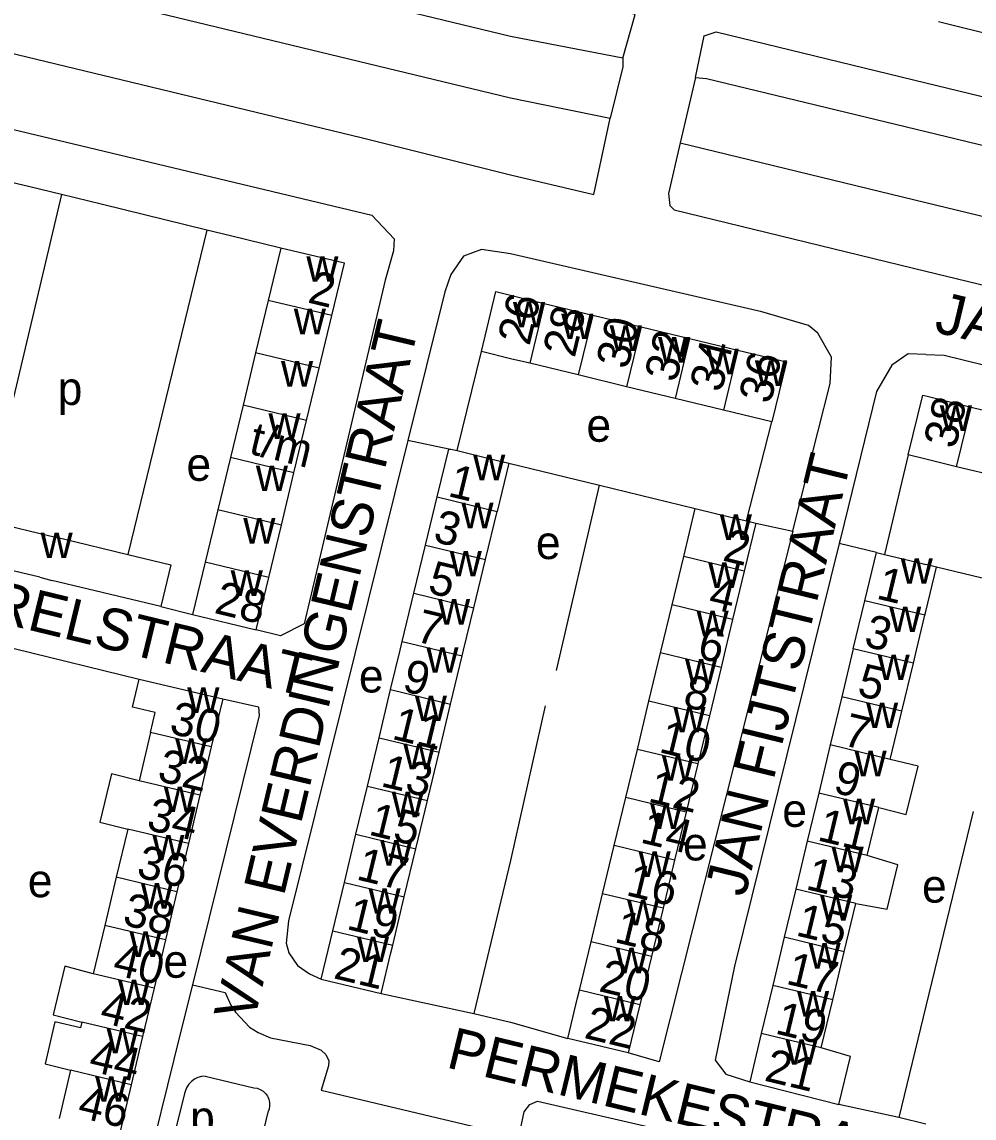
# Model space of a CAD drawing. Extents: x 162804 to 165059, y 381530 to 382901.
# Drawn here: x 163241.1 to 163355.8, y 382193.6 to 382325.7 of the extents above; entities that cross this region are included whole.
import ezdxf

# ---------------------------------------------------------------- set-up
doc = ezdxf.new("R2010")
doc.units = 0
for name, color, linetype in [('BLT_Basislijn', 7, 'Continuous'), ('BLT_Bebouwing', 7, 'Continuous'), ('BLT_Centroide', 7, 'Continuous'), ('BLT_Huisnummer', 7, 'Continuous'), ('BLT_Huisnummer_ tussenligend', 7, 'Continuous'), ('BLT_Huisnummer_reeks', 7, 'Continuous'), ('BLT_Onderverdeling_panden', 7, 'Continuous'), ('BLT_Straatnaam', 7, 'Continuous')]:
    doc.layers.add(name, color=color, linetype=linetype)

msp = doc.modelspace()

# ---------------------------------------------------------------- linework, layer by layer
at = {"layer": 'BLT_Basislijn'}
for p, q in [((163351.53, 382325.73), (163394.45, 382315.05)), ((163322.28, 382318.97), (163320.4, 382311.12)), ((163350, 382312.48), (163517.49, 382271.99)), ((163320.4, 382311.12), (163350, 382303.93)), ((163242.09, 382305.8), (163236.83, 382307.08)), ((163245.89, 382304.87), (163242.09, 382305.8)), ((163245.89, 382304.87), (163236.6, 382265.67)), ((163250.83, 382303.67), (163245.89, 382304.87)), ((163263.4, 382300.61), (163250.83, 382303.67)), ((163350, 382303.93), (163515.45, 382263.75)), ((163263.4, 382300.61), (163253.87, 382261.54)), ((163266.25, 382299.92), (163263.4, 382300.61)), ((163272.32, 382298.44), (163266.25, 382299.92)), ((163350, 382295.66), (163513.63, 382255.75)), ((163293.57, 382274.04), (163296.49, 382285.96)), ((163328.39, 382265.58), (163331.46, 382277.5)), ((163292.55, 382274.2), (163287.6, 382275.24)), ((163299.8, 382272.53), (163310.7, 382269.87)), ((163347.89, 382273.52), (163345.02, 382261.52)), ((163305.54, 382247.56), (163310.7, 382269.87)), ((163310.7, 382269.87), (163322.23, 382267.06)), ((163329.53, 382265.3), (163333.97, 382264.33)), ((163344.05, 382261.75), (163339.56, 382262.84)), ((163362.22, 382257.35), (163351.28, 382260.02)), ((163257.86, 382255.26), (163261.69, 382254.3)), ((163240.19, 382250.2), (163255.26, 382246.53)), ((163355.7, 382230.58), (163350, 382207.13)), ((163284.39, 382208.66), (163295.57, 382206.26)), ((163350, 382207.13), (163346.74, 382193.7)), ((163263.2, 382198.7), (163269.05, 382197.29)), ((163346.74, 382193.7), (163339.54, 382195.27)), ((163350, 382192.91), (163346.74, 382193.7))]:
    msp.add_line(p, q, dxfattribs=at)
for points in [[(163313.51, 382321.3), (163314.98, 382326.59), (163300, 382330.17), (163123.41, 382372.99), (163123.34, 382373.15), (163120.22, 382373.91), (163118.4, 382374.15), (163116.33, 382373.74), (163114.96, 382372.71), (163113.68, 382370.74), (163112.57, 382360.38), (163112.65, 382358.42), (163113.62, 382355.6), (163114.91, 382353.78), (163115.82, 382352.79), (163118.69, 382351.2), (163281.99, 382311.74), (163300, 382307.25), (163310, 382304.87), (163311.97, 382314.09)], [(163313.51, 382321.3), (163300, 382323.93), (163186.3, 382351.37), (163133.29, 382364.35), (163130.32, 382364.99), (163126.98, 382365.03), (163125.48, 382364.04), (163124.84, 382362.12), (163124.85, 382361.14), (163125.1, 382360.38), (163126.28, 382359.01), (163132.17, 382357.18), (163139.65, 382355.24), (163300, 382316.55), (163311.97, 382314.09)], [(163322.28, 382318.97), (163323.32, 382324.02), (163324.74, 382324.48), (163350, 382318.35)], [(163313.51, 382321.3), (163313.51, 382320.27), (163311.97, 382314.09)], [(163322.28, 382318.97), (163323.58, 382318.86), (163350, 382312.48)], [(163350, 382318.35), (163507.22, 382280.24), (163518.74, 382277.25)], [(163218.46, 382264.71), (163210.14, 382266.91), (163217.44, 382298.94), (163218.87, 382304.4), (163219.31, 382306.93), (163220.7, 382311.29), (163221.37, 382312.45), (163222.77, 382313.87), (163224.52, 382314.82), (163225.87, 382315.14), (163229.82, 382315.17), (163283.27, 382302.42), (163285.98, 382299.55), (163285.9, 382298.09), (163284.9, 382294.58), (163275.14, 382253.17), (163272.27, 382251.74), (163269.34, 382252.46)], [(163320.4, 382311.12), (163319.02, 382305.01), (163319.17, 382303.55), (163319.71, 382303.04), (163350, 382295.66)], [(163333.97, 382264.33), (163334.02, 382264.55), (163338.5, 382282.11), (163338.66, 382285.3), (163337.01, 382288.18), (163335.89, 382289.12), (163330.25, 382290.77), (163300, 382297.73), (163296.5, 382298.28), (163294.33, 382297.45), (163292.78, 382295.27), (163292.09, 382293.15), (163287.6, 382275.24)], [(163350, 382285.63), (163347.9, 382285.71), (163345.92, 382284.34), (163344.08, 382281.16), (163339.68, 382263.31), (163339.56, 382262.84)], [(163350, 382285.63), (163352.2, 382285.54), (163386.99, 382276.97), (163389.46, 382274.47), (163389.65, 382273.71), (163389.62, 382271.03), (163385.08, 382252.32), (163384.95, 382251.79)], [(163287.6, 382275.24), (163273.23, 382217.41), (163272.96, 382214.73), (163273.28, 382213.54), (163274.32, 382212.01), (163275.77, 382211.01), (163277.19, 382210.39)], [(163333.97, 382264.33), (163317.9, 382200.43), (163314.16, 382201.5)], [(163339.56, 382262.84), (163326.96, 382211.96), (163324.62, 382200.61), (163325.92, 382198.92), (163328.79, 382198.03)], [(163265.32, 382244.15), (163269.63, 382243.2), (163269.69, 382242.14), (163261.67, 382209.71)], [(163304.17, 382243.32), (163300, 382224.68), (163295.57, 382206.26)], [(163261.67, 382209.71), (163260.2, 382203.78), (163255.59, 382185.1)], [(163261.67, 382209.71), (163265.61, 382208.78), (163266.28, 382207.25), (163266.85, 382206.42), (163268.55, 382204.6), (163269.58, 382203.94), (163271.08, 382203.3), (163275.86, 382202.37), (163277.16, 382201.84), (163277.74, 382201.31), (163278.09, 382200.55), (163278.05, 382199.93), (163277.17, 382196.99), (163301, 382191.35), (163301.64, 382194.39), (163302.29, 382195.27), (163303.24, 382195.67), (163327.96, 382190), (163329.15, 382189.3), (163329.43, 382188.52), (163329.51, 382187.93), (163328.68, 382185.09), (163350, 382180.01)], [(163295.57, 382206.26), (163300, 382205.2), (163306.89, 382203.25)], [(163263.2, 382198.7), (163262.75, 382198.66), (163262.32, 382198.54), (163261.92, 382198.34), (163261.56, 382198.07), (163261.25, 382197.75), (163261, 382197.37), (163260.82, 382196.96), (163260.73, 382196.61)], [(163269.05, 382197.29), (163269.45, 382197.23), (163269.82, 382197.09), (163270.17, 382196.88), (163270.46, 382196.6), (163270.7, 382196.28), (163270.87, 382195.91), (163270.96, 382195.52), (163270.97, 382195.11), (163270.91, 382194.72), (163270.84, 382194.52)], [(163260.73, 382196.61), (163257.55, 382183.86), (163267.65, 382181.38), (163270.84, 382194.52)]]:
    msp.add_lwpolyline(points, dxfattribs=at)
at = {"layer": 'BLT_Bebouwing'}
for p, q in [((163272.32, 382298.44), (163270.8, 382292.14)), ((163270.8, 382292.14), (163269.28, 382285.83)), ((163304.05, 382291.78), (163309.88, 382290.37)), ((163276.93, 382283.99), (163278.45, 382290.3)), ((163309.88, 382290.37), (163315.71, 382288.96)), ((163315.71, 382288.96), (163321.55, 382287.55)), ((163321.55, 382287.55), (163327.38, 382286.14)), ((163269.28, 382285.83), (163267.77, 382279.53)), ((163308.13, 382283.15), (163302.3, 382284.56)), ((163275.42, 382277.68), (163276.93, 382283.99)), ((163313.97, 382281.74), (163308.13, 382283.15)), ((163319.8, 382280.33), (163313.97, 382281.74)), ((163325.63, 382278.91), (163319.8, 382280.33)), ((163350, 382280.62), (163355.47, 382279.29)), ((163267.77, 382279.53), (163266.25, 382273.22)), ((163331.46, 382277.5), (163325.63, 382278.91)), ((163355.47, 382279.29), (163361.3, 382277.87)), ((163273.9, 382271.38), (163275.42, 382277.68)), ((163291.16, 382268.47), (163292.55, 382274.2)), ((163266.25, 382273.22), (163264.73, 382266.91)), ((163299.8, 382272.53), (163298.39, 382266.72)), ((163350, 382273.01), (163347.89, 382273.52)), ((163353.72, 382272.1), (163350, 382273.01)), ((163272.38, 382265.07), (163273.9, 382271.38)), ((163359.55, 382270.68), (163353.72, 382272.1)), ((163289.75, 382262.66), (163291.16, 382268.47)), ((163320.84, 382261.27), (163322.23, 382267.06)), ((163236.6, 382265.67), (163244.48, 382263.77)), ((163264.73, 382266.91), (163263.21, 382260.61)), ((163296.98, 382260.92), (163298.39, 382266.72)), ((163270.86, 382258.76), (163272.38, 382265.07)), ((163329.53, 382265.3), (163328.14, 382259.51)), ((163328.39, 382265.58), (163329.53, 382265.3)), ((163244.48, 382263.77), (163245.96, 382263.44)), ((163245.96, 382263.44), (163253.87, 382261.54)), ((163243.28, 382258.79), (163230.14, 382261.95)), ((163288.35, 382256.86), (163289.75, 382262.66)), ((163342.66, 382255.96), (163344.05, 382261.75)), ((163344.05, 382261.75), (163345.02, 382261.52)), ((163263.21, 382260.61), (163261.69, 382254.3)), ((163295.57, 382255.12), (163296.98, 382260.92)), ((163319.45, 382255.47), (163320.84, 382261.27)), ((163328.14, 382259.51), (163326.74, 382253.71)), ((163351.28, 382260.02), (163350, 382260.33)), ((163350, 382254.67), (163351.28, 382260.02)), ((163243.28, 382258.79), (163244.75, 382258.41)), ((163257.86, 382255.26), (163244.75, 382258.41)), ((163269.34, 382252.46), (163270.86, 382258.76)), ((163286.94, 382251.06), (163288.35, 382256.86)), ((163341.27, 382250.17), (163342.66, 382255.96)), ((163261.69, 382254.3), (163269.34, 382252.46)), ((163349.89, 382254.23), (163350, 382254.67)), ((163292.77, 382243.51), (163294.17, 382249.31)), ((163316.66, 382243.86), (163318.05, 382249.67)), ((163325.35, 382247.91), (163323.95, 382242.11)), ((163347.12, 382242.65), (163348.51, 382248.44)), ((163255.26, 382246.53), (163265.32, 382244.15)), ((163284.15, 382239.44), (163285.54, 382245.25)), ((163265.32, 382244.15), (163263.94, 382238.35)), ((163291.37, 382237.7), (163292.77, 382243.51)), ((163315.26, 382238.06), (163316.66, 382243.86)), ((163339.89, 382244.38), (163338.5, 382238.59)), ((163323.95, 382242.11), (163322.55, 382236.31)), ((163345.73, 382236.85), (163347.12, 382242.65)), ((163256.63, 382240.08), (163255.25, 382234.27)), ((163282.76, 382233.64), (163284.15, 382239.44)), ((163263.94, 382238.35), (163262.57, 382232.53)), ((163313.87, 382232.26), (163315.26, 382238.06)), ((163338.5, 382238.59), (163337.11, 382232.79)), ((163289.98, 382231.9), (163291.37, 382237.7)), ((163322.55, 382236.31), (163321.15, 382230.51)), ((163281.37, 382227.83), (163282.76, 382233.64)), ((163337.11, 382232.79), (163335.73, 382227)), ((163262.57, 382232.53), (163261.19, 382226.72)), ((163288.58, 382226.09), (163289.98, 382231.9)), ((163312.47, 382226.46), (163313.87, 382232.26)), ((163321.15, 382230.51), (163319.75, 382224.71)), ((163342.96, 382225.27), (163344.35, 382231.06)), ((163253.87, 382228.46), (163252.49, 382222.65)), ((163279.98, 382222.02), (163281.37, 382227.83)), ((163261.19, 382226.72), (163259.81, 382220.91)), ((163287.18, 382220.28), (163288.58, 382226.09)), ((163311.08, 382220.66), (163312.47, 382226.46)), ((163335.73, 382227), (163334.34, 382221.21)), ((163319.75, 382224.71), (163318.35, 382218.91)), ((163252.49, 382222.65), (163251.11, 382216.84)), ((163259.81, 382220.91), (163258.43, 382215.1)), ((163278.59, 382216.21), (163279.98, 382222.02)), ((163334.34, 382221.21), (163332.95, 382215.42)), ((163285.79, 382214.48), (163287.18, 382220.28)), ((163309.68, 382214.86), (163311.08, 382220.66)), ((163340.19, 382213.68), (163341.58, 382219.48)), ((163318.35, 382218.91), (163316.96, 382213.1)), ((163251.11, 382216.84), (163249.73, 382211.03)), ((163277.19, 382210.39), (163278.59, 382216.21)), ((163258.43, 382215.1), (163257.05, 382209.29)), ((163308.29, 382209.05), (163309.68, 382214.86)), ((163332.95, 382215.42), (163331.57, 382209.62)), ((163316.96, 382213.1), (163315.56, 382207.3)), ((163338.81, 382207.89), (163340.19, 382213.68)), ((163277.19, 382210.39), (163284.39, 382208.66)), ((163257.05, 382209.29), (163255.67, 382203.48)), ((163331.57, 382209.62), (163330.18, 382203.83)), ((163337.42, 382202.1), (163338.81, 382207.89)), ((163315.56, 382207.3), (163314.16, 382201.5)), ((163330.18, 382203.83), (163328.79, 382198.03)), ((163255.67, 382203.48), (163254.29, 382197.67)), ((163314.16, 382201.5), (163306.89, 382203.25)), ((163246.98, 382199.4), (163245.6, 382193.59)), ((163254.29, 382197.67), (163252.91, 382191.86)), ((163328.79, 382198.03), (163339.54, 382195.27))]:
    msp.add_line(p, q, dxfattribs=at)
for points in [[(163278.45, 382290.3), (163279.97, 382296.6), (163272.32, 382298.44)], [(163296.49, 382285.96), (163298.23, 382293.19), (163300, 382292.76), (163304.05, 382291.78)], [(163302.3, 382284.56), (163300, 382285.11), (163296.49, 382285.96)], [(163327.38, 382286.14), (163333.21, 382284.73), (163331.46, 382277.5)], [(163347.89, 382273.52), (163349.64, 382280.71), (163350, 382280.62)], [(163292.55, 382274.2), (163292.78, 382274.23), (163293.57, 382274.04)], [(163293.57, 382274.04), (163297.43, 382273.1), (163299.8, 382272.53)], [(163322.23, 382267.06), (163324.67, 382266.47), (163328.39, 382265.58)], [(163253.87, 382261.54), (163259.07, 382260.28), (163257.86, 382255.26)], [(163345.02, 382261.52), (163348.92, 382260.59), (163350, 382260.33)], [(163294.17, 382249.31), (163294.33, 382250.01), (163295.57, 382255.12)], [(163318.05, 382249.67), (163318.13, 382250), (163319.45, 382255.47)], [(163348.51, 382248.44), (163348.88, 382250), (163349.89, 382254.23)], [(163326.74, 382253.71), (163325.85, 382249.99), (163325.35, 382247.91)], [(163285.54, 382245.25), (163286.68, 382250.01), (163286.94, 382251.06)], [(163341.27, 382250.17), (163341.23, 382250), (163339.89, 382244.38)], [(163256.63, 382240.08), (163257.2, 382242.49), (163254.46, 382243.14), (163255.26, 382246.53)], [(163344.35, 382231.06), (163347.64, 382230.2), (163349.09, 382236.02), (163345.73, 382236.85)], [(163255.25, 382234.27), (163251.91, 382235.1), (163250.53, 382229.3), (163253.87, 382228.46)], [(163341.58, 382219.48), (163345.34, 382218.82), (163346.62, 382224.15), (163342.96, 382225.27)], [(163284.39, 382208.66), (163285.56, 382213.53), (163285.79, 382214.48)], [(163249.73, 382211.03), (163246.28, 382211.95), (163244.89, 382206.1), (163248.35, 382205.21)], [(163306.89, 382203.25), (163308.06, 382208.11), (163308.29, 382209.05)], [(163248.35, 382205.21), (163248.18, 382204.5), (163245.11, 382205.23), (163243.92, 382200.2), (163246.98, 382199.4)], [(163339.54, 382195.27), (163340.93, 382201.05), (163337.42, 382202.1)]]:
    msp.add_lwpolyline(points, dxfattribs=at)
at = {"layer": 'BLT_Onderverdeling_panden'}
for p, q in [((163278.45, 382290.3), (163270.8, 382292.14)), ((163304.05, 382291.78), (163302.3, 382284.56)), ((163309.88, 382290.37), (163308.13, 382283.15)), ((163315.71, 382288.96), (163313.97, 382281.74)), ((163321.55, 382287.55), (163319.8, 382280.33)), ((163276.93, 382283.99), (163269.28, 382285.83)), ((163327.38, 382286.14), (163325.63, 382278.91)), ((163275.42, 382277.68), (163267.77, 382279.53)), ((163353.72, 382272.1), (163355.47, 382279.29)), ((163273.9, 382271.38), (163266.25, 382273.22)), ((163291.16, 382268.47), (163298.39, 382266.72)), ((163272.38, 382265.07), (163264.73, 382266.91)), ((163289.75, 382262.66), (163296.98, 382260.92)), ((163270.86, 382258.76), (163263.21, 382260.61)), ((163328.14, 382259.51), (163320.84, 382261.27)), ((163288.35, 382256.86), (163295.57, 382255.12)), ((163326.74, 382253.71), (163319.45, 382255.47)), ((163349.89, 382254.23), (163342.66, 382255.96)), ((163286.94, 382251.06), (163294.17, 382249.31)), ((163348.51, 382248.44), (163341.27, 382250.17)), ((163325.35, 382247.91), (163318.05, 382249.67)), ((163285.54, 382245.25), (163292.77, 382243.51)), ((163323.95, 382242.11), (163316.66, 382243.86)), ((163347.12, 382242.65), (163339.89, 382244.38)), ((163263.94, 382238.35), (163256.63, 382240.08)), ((163284.15, 382239.44), (163291.37, 382237.7)), ((163322.55, 382236.31), (163315.26, 382238.06)), ((163345.73, 382236.85), (163338.5, 382238.59)), ((163262.57, 382232.53), (163255.25, 382234.27)), ((163282.76, 382233.64), (163289.98, 382231.9)), ((163344.35, 382231.06), (163337.11, 382232.79)), ((163321.15, 382230.51), (163313.87, 382232.26)), ((163261.19, 382226.72), (163253.87, 382228.46)), ((163281.37, 382227.83), (163288.58, 382226.09)), ((163319.75, 382224.71), (163312.47, 382226.46)), ((163342.96, 382225.27), (163335.73, 382227)), ((163259.81, 382220.91), (163252.49, 382222.65)), ((163279.98, 382222.02), (163287.18, 382220.28)), ((163341.58, 382219.48), (163334.34, 382221.21)), ((163318.35, 382218.91), (163311.08, 382220.66)), ((163258.43, 382215.1), (163251.11, 382216.84)), ((163278.59, 382216.21), (163285.79, 382214.48)), ((163316.96, 382213.1), (163309.68, 382214.86)), ((163340.19, 382213.68), (163332.95, 382215.42)), ((163257.05, 382209.29), (163249.73, 382211.03)), ((163315.56, 382207.3), (163308.29, 382209.05)), ((163338.81, 382207.89), (163331.57, 382209.62)), ((163255.67, 382203.48), (163248.35, 382205.21)), ((163337.42, 382202.1), (163330.18, 382203.83)), ((163254.29, 382197.67), (163246.98, 382199.4))]:
    msp.add_line(p, q, dxfattribs=at)

# ---------------------------------------------------------------- texts
at = {"layer": 'BLT_Centroide'}
for s, p in [('w', (163275.39, 382294.38)), ('w', (163273.88, 382288.06)), ('w', (163300.27, 382288.88)), ('w', (163306.09, 382287.47)), ('w', (163311.92, 382286.05)), ('w', (163317.75, 382284.64)), ('w', (163323.59, 382283.23)), ('w', (163272.34, 382281.75)), ('w', (163329.42, 382281.83)), ('p', (163245.44, 382279.54)), ('w', (163351.69, 382276.41)), ('w', (163270.83, 382275.44)), ('e', (163309.13, 382275.11)), ('e', (163260.95, 382270.4)), ('w', (163295.48, 382270.47)), ('w', (163269.31, 382269.16)), ('w', (163294.07, 382264.69)), ('w', (163267.8, 382262.84)), ('w', (163325.19, 382263.28)), ('w', (163243.38, 382261.09)), ('e', (163303.04, 382260.98)), ('w', (163292.66, 382258.88)), ('w', (163323.8, 382257.5)), ('w', (163346.98, 382258)), ('w', (163266.28, 382256.53)), ('w', (163291.25, 382253.09)), ('w', (163345.59, 382252.19)), ('w', (163322.39, 382251.69)), ('w', (163289.85, 382247.28)), ('w', (163321, 382245.88)), ('w', (163344.2, 382246.41)), ('e', (163281.72, 382244.91)), ('w', (163261.05, 382242.44)), ('w', (163288.46, 382241.47)), ('w', (163342.81, 382240.62)), ('w', (163319.6, 382240.09)), ('w', (163259.59, 382236.31)), ('w', (163287.07, 382235.66)), ('w', (163318.21, 382234.28)), ('w', (163341.42, 382234.81)), ('w', (163258.22, 382230.5)), ('w', (163285.67, 382229.88)), ('w', (163316.8, 382228.47)), ('e', (163332.72, 382228.72)), ('w', (163340.04, 382229.03)), ('w', (163256.84, 382224.69)), ('e', (163320.76, 382224.68)), ('w', (163284.28, 382224.06)), ('w', (163338.65, 382223.25)), ('w', (163315.41, 382222.69)), ('e', (163241.84, 382220.25)), ('e', (163349.55, 382219.6)), ('w', (163255.46, 382218.88)), ('w', (163282.88, 382218.25)), ('w', (163314.02, 382216.88)), ('w', (163337.27, 382217.44)), ('w', (163254.09, 382213.06)), ('w', (163281.49, 382212.44)), ('w', (163335.88, 382211.66)), ('e', (163258.18, 382210.55)), ('w', (163312.62, 382211.09)), ('w', (163252.7, 382207.25)), ('w', (163334.49, 382205.88)), ('w', (163311.22, 382205.28)), ('w', (163251.32, 382201.44)), ('w', (163333.11, 382200.06)), ('w', (163249.95, 382195.62)), ('p', (163261.39, 382191.72))]:
    msp.add_text(s, height=4, dxfattribs=at).set_placement(p)
at = {"layer": 'BLT_Huisnummer'}
for s, rotation, p in [('26', 76.4032, (163302.25, 382286.57)), ('30', 76.4014, (163314.11, 382283.73)), ('36', 76.4014, (163331.3, 382279.55)), ('38', 76.3153, (163353.56, 382274.14)), ('1', 346.4347, (163292.31, 382268.59)), ('2', 346.4544, (163325.4, 382260.83)), ('5', 346.4329, (163289.88, 382256.94)), ('1', 346.5402, (163343.92, 382256.25)), ('6', 346.4549, (163322.33, 382249.1)), ('9', 346.4371, (163286.8, 382245.12)), ('5', 346.5384, (163341.6, 382244.57)), ('30', 346.6509, (163258.75, 382240.02)), ('10', 346.4537, (163317.73, 382237.75)), ('13', 346.434, (163284.23, 382233.65)), ('9', 346.5441, (163338.71, 382232.89)), ('34', 346.6566, (163256, 382228.42)), ('14', 346.4578, (163315.48, 382226.87)), ('17', 346.4324, (163281.28, 382222.42)), ('13', 346.5405, (163335.42, 382221.25)), ('38', 346.6548, (163253.12, 382216.96)), ('18', 346.4524, (163312.37, 382214.87)), ('21', 346.5007, (163278.54, 382210.51)), ('17', 346.5387, (163333.04, 382209.84)), ('42', 346.653, (163250.36, 382205.22)), ('22', 346.4807, (163308.73, 382203.32)), ('21', 346.5911, (163330.43, 382198.18))]:
    msp.add_text(s, height=4, rotation=rotation, dxfattribs=at).set_placement(p)
at = {"layer": 'BLT_Huisnummer_ tussenligend'}
for s, rotation, p in [('28', 76.4032, (163307.7, 382285.12)), ('32', 76.4014, (163319.95, 382282.15)), ('34', 76.4014, (163325.39, 382280.94)), ('3', 346.4347, (163290.54, 382263.11)), ('4', 346.4544, (163323.66, 382255.12)), ('7', 346.4329, (163288.4, 382251.1)), ('3', 346.5402, (163342.42, 382250.51)), ('8', 346.4549, (163320.61, 382243.25)), ('11', 346.4371, (163285.57, 382239.34)), ('7', 346.5384, (163339.86, 382238.59)), ('32', 346.6509, (163257.31, 382234.3)), ('12', 346.4537, (163316.42, 382231.77)), ('15', 346.434, (163282.77, 382227.81)), ('11', 346.5441, (163336.82, 382227.12)), ('36', 346.6566, (163254.8, 382222.71)), ('16', 346.4578, (163313.76, 382220.52)), ('19', 346.4324, (163280.1, 382216.44)), ('15', 346.5405, (163334.22, 382215.67)), ('40', 346.6548, (163251.91, 382210.98)), ('20', 346.4524, (163310.49, 382208.96)), ('19', 346.5387, (163331.73, 382203.86)), ('44', 346.653, (163249.02, 382199.38)), ('46', 346.653, (163247.69, 382193.79))]:
    msp.add_text(s, height=4, rotation=rotation, dxfattribs=at).set_placement(p)
at = {"layer": 'BLT_Huisnummer_reeks'}
for s, rotation, p in [('2', 346.4598, (163275.43, 382291.91)), ('t/m', 346.4581, (163268.34, 382273.69)), ('28', 346.4564, (163264.17, 382254.51))]:
    msp.add_text(s, height=4, rotation=rotation, dxfattribs=at).set_placement(p)
at = {"layer": 'BLT_Straatnaam'}
for s, height, rotation, p in [('JAN VAN EYCKGRACHT', 4.9999, 346.5464, (163350.88, 382288.36)), ('VAN EVERDINGENSTRAAT', 4.9999, 76.6837, (163269.08, 382205.08)), ('JAN FIJTSTRAAT', 5, 76.335, (163328.23, 382220.16)), ('JAN VAN SCORELSTRAAT', 4.9999, 346.358, (163193.6, 382264.18)), ('PERMEKESTRAAT', 5, 346.3764, (163292.1, 382199.78))]:
    msp.add_text(s, height=height, rotation=rotation, dxfattribs=at).set_placement(p)

doc.saveas('drawing.dxf')
